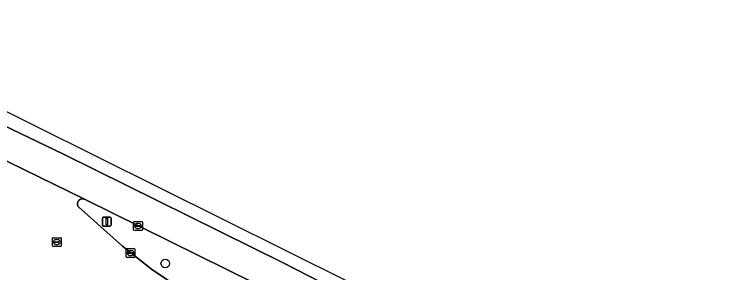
# Model space of a CAD drawing. Extents: x 159217 to 160349, y 381246 to 382172.
# Drawn here: x 160195.3 to 160276, y 382105 to 382134.3 of the extents above; entities that cross this region are included whole.
import ezdxf

# ---------------------------------------------------------------- set-up
doc = ezdxf.new("R2010")
doc.units = 0
for name, color, linetype in [('IMGEO_Afsluitpaal', 7, 'Continuous'), ('IMGEO_Berm_groen', 7, 'Continuous'), ('IMGEO_Boom', 7, 'Continuous'), ('IMGEO_Kolk', 7, 'Continuous'), ('IMGEO_Rijbaan_lokaal_open', 7, 'Continuous'), ('IMGEO_Rijbaan_regionaal_gesloten', 7, 'Continuous'), ('IMGEO_Rioolput', 7, 'Continuous')]:
    doc.layers.add(name, color=color, linetype=linetype)

msp = doc.modelspace()

# ---------------------------------------------------------------- linework, layer by layer
at = {"layer": 'IMGEO_Afsluitpaal'}
for p, q in [((160205.305, 382110.352), (160205.305, 382111.152)), ((160205.305, 382111.152), (160205.305, 382110.352)), ((160205.405, 382111.252), (160206.195, 382111.252)), ((160206.195, 382111.252), (160205.405, 382111.252)), ((160206.295, 382111.152), (160206.295, 382110.352)), ((160206.295, 382110.352), (160206.295, 382111.152)), ((160206.195, 382110.252), (160205.405, 382110.252)), ((160205.405, 382110.252), (160206.195, 382110.252))]:
    msp.add_line(p, q, dxfattribs=at)
msp.add_lwpolyline([(160205.725, 382111.127), (160205.875, 382111.127), (160205.875, 382110.377), (160205.725, 382110.377), (160205.725, 382111.127)], dxfattribs=at)
for centre, start, end in [((160205.405, 382111.152), 90, 180), ((160205.405, 382111.152), 90, 180), ((160206.195, 382111.152), 0, 90), ((160206.195, 382111.152), 360, 90), ((160205.405, 382110.352), 180, 270), ((160205.405, 382110.352), 180, 270), ((160206.195, 382110.352), 270, 0), ((160206.195, 382110.352), 270, 0)]:
    msp.add_arc(centre, 0.1, start, end, dxfattribs=at)
at = {"layer": 'IMGEO_Berm_groen'}
msp.add_lwpolyline([(160225.757, 382102.17), (160203.272, 382113.295), (160203.224, 382113.312), (160203.175, 382113.326), (160203.125, 382113.334), (160203.074, 382113.338), (160203.024, 382113.338), (160202.973, 382113.333), (160202.923, 382113.324), (160202.874, 382113.31), (160202.827, 382113.292), (160202.781, 382113.269), (160202.738, 382113.243), (160202.697, 382113.213), (160202.659, 382113.179), (160202.624, 382113.142), (160202.592, 382113.103), (160202.565, 382113.06), (160202.541, 382113.015), (160202.521, 382112.968), (160202.505, 382112.92), (160202.494, 382112.87), (160202.487, 382112.82), (160202.485, 382112.769), (160202.488, 382112.719), (160202.495, 382112.668), (160202.506, 382112.619), (160202.522, 382112.57), (160202.542, 382112.524), (160202.566, 382112.479), (160202.594, 382112.437), (160202.625, 382112.397), (160202.638, 382112.383), (160207.591, 382107.966), (160210.861, 382105.344), (160214.353, 382103.025)], dxfattribs=at)
at = {"layer": 'IMGEO_Boom'}
msp.add_circle((160212.437, 382106.016), 0.489, dxfattribs=at)
at = {"layer": 'IMGEO_Kolk'}
for p, q in [((160208.839, 382109.83), (160208.839, 382110.682)), ((160208.914, 382110.756), (160209.766, 382110.756)), ((160209.098, 382110.25), (160209.098, 382110.262)), ((160209.536, 382110.213), (160209.138, 382110.213)), ((160209.141, 382110.299), (160209.539, 382110.299)), ((160209.327, 382110.536), (160209.352, 382110.536)), ((160209.582, 382110.262), (160209.582, 382110.25)), ((160209.84, 382110.682), (160209.84, 382109.83)), ((160209.766, 382109.756), (160208.914, 382109.756)), ((160209.35, 382109.976), (160209.325, 382109.976)), ((160208, 382106.763), (160208, 382107.615)), ((160208.075, 382107.689), (160208.927, 382107.689)), ((160208.259, 382107.183), (160208.259, 382107.195)), ((160208.697, 382107.146), (160208.299, 382107.146)), ((160208.302, 382107.232), (160208.7, 382107.232)), ((160208.488, 382107.469), (160208.513, 382107.469)), ((160208.743, 382107.195), (160208.743, 382107.183)), ((160209.001, 382107.615), (160209.001, 382106.763)), ((160208.927, 382106.689), (160208.075, 382106.689)), ((160208.511, 382106.909), (160208.486, 382106.909))]:
    msp.add_line(p, q, dxfattribs=at)
for points in [[(160208.839, 382109.83), (160208.839, 382110.682)], [(160208.914, 382110.756), (160209.766, 382110.756)], [(160209.84, 382110.682), (160209.84, 382109.83)], [(160209.766, 382109.756), (160208.914, 382109.756)], [(160208, 382106.763), (160208, 382107.615)], [(160208.075, 382107.689), (160208.927, 382107.689)], [(160209.001, 382107.615), (160209.001, 382106.763)], [(160208.927, 382106.689), (160208.075, 382106.689)]]:
    msp.add_lwpolyline(points, dxfattribs=at)
for centre, radius, start, end in [((160208.916, 382110.68), 0.0765, 91.55205, 178.44795), ((160208.916, 382110.68), 0.0765, 91.55205, 178.44795), ((160209.138, 382110.259), 0.0403, 85.87752, 175.75265), ((160209.135, 382110.249), 0.0366, 178.93798, 274.71019), ((160209.539, 382110.256), 0.043, 264.86636, 352.45326), ((160209.543, 382110.261), 0.0386, 1.73085, 96.63898), ((160209.764, 382110.68), 0.0765, 1.55205, 88.44795), ((160209.764, 382110.68), 0.0765, 1.55205, 88.44795), ((160208.916, 382109.832), 0.0765, 181.55205, 268.44795), ((160208.916, 382109.832), 0.0765, 181.55205, 268.44795), ((160209.764, 382109.832), 0.0765, 271.55205, 358.44795), ((160209.764, 382109.832), 0.0765, 271.55205, 358.44795), ((160208.077, 382107.613), 0.0765, 91.55205, 178.44795), ((160208.077, 382107.613), 0.0765, 91.55205, 178.44795), ((160208.299, 382107.192), 0.0403, 85.87752, 175.75265), ((160208.296, 382107.182), 0.0366, 178.93798, 274.71019), ((160208.7, 382107.189), 0.043, 264.86636, 352.45326), ((160208.704, 382107.194), 0.0386, 1.73085, 96.63898), ((160208.925, 382107.613), 0.0765, 1.55205, 88.44795), ((160208.925, 382107.613), 0.0765, 1.55205, 88.44795), ((160208.077, 382106.765), 0.0765, 181.55205, 268.44795), ((160208.077, 382106.765), 0.0765, 181.55205, 268.44795), ((160208.925, 382106.765), 0.0765, 271.55205, 358.44795), ((160208.925, 382106.765), 0.0765, 271.55205, 358.44795)]:
    msp.add_arc(centre, radius, start, end, dxfattribs=at)
for centre, major_axis, ratio, start_param, end_param in [((160209.326, 382110.256), (-0.387, 0.002), 0.722429, 4.712389, 7.853982), ((160209.351, 382110.256), (-0.39, 0.002), 0.717154, 1.570796, 4.712389), ((160208.487, 382107.189), (-0.387, 0.002), 0.722429, 4.712389, 7.853982), ((160208.512, 382107.189), (-0.39, 0.002), 0.717154, 1.570796, 4.712389)]:
    msp.add_ellipse(centre, major_axis=major_axis, ratio=ratio, start_param=start_param, end_param=end_param, dxfattribs=at)
at = {"layer": 'IMGEO_Rijbaan_lokaal_open'}
msp.add_lwpolyline([(160214.353, 382103.025), (160210.861, 382105.344), (160207.591, 382107.966), (160202.638, 382112.383), (160202.625, 382112.397), (160202.594, 382112.437), (160202.566, 382112.479), (160202.542, 382112.524), (160202.522, 382112.57), (160202.506, 382112.619), (160202.495, 382112.668), (160202.488, 382112.719), (160202.485, 382112.769), (160202.487, 382112.82), (160202.494, 382112.87), (160202.505, 382112.92), (160202.521, 382112.968), (160202.541, 382113.015), (160202.565, 382113.06), (160202.592, 382113.103), (160202.624, 382113.142), (160202.659, 382113.179), (160202.697, 382113.213), (160202.738, 382113.243), (160202.781, 382113.269), (160202.827, 382113.292), (160202.874, 382113.31), (160202.923, 382113.324), (160202.973, 382113.333), (160203.024, 382113.338), (160203.074, 382113.338), (160203.125, 382113.334), (160203.175, 382113.326), (160203.224, 382113.312), (160203.272, 382113.295), (160189.42, 382120.073)], dxfattribs=at)
at = {"layer": 'IMGEO_Rijbaan_regionaal_gesloten'}
for points in [[(160321.049, 382059.101), (160313.044, 382063.216), (160253.508, 382093.818), (160233.186, 382103.93), (160183.331, 382128.738), (160164.823, 382134.271)], [(160163.195, 382127.278), (160165.382, 382127.021), (160168.052, 382126.637), (160176.469, 382124.917), (160182.969, 382122.812), (160189.42, 382120.073), (160203.272, 382113.295), (160225.757, 382102.17)], [(160253.626, 382085.842), (160255.33, 382085.369), (160262.484, 382081.79), (160318.298, 382054.163), (160319.994, 382057.206), (160306.515, 382063.845), (160292.286, 382070.901), (160278.973, 382077.493), (160271.827, 382081.072), (160264.779, 382084.572), (160257.755, 382088.198), (160254.292, 382090.141), (160247.394, 382094.04), (160239.951, 382098.449), (160232.922, 382102.423), (160225.796, 382106.077), (160200.908, 382118.411), (160190.199, 382123.547)], [(160190.199, 382123.547), (160200.908, 382118.411), (160225.796, 382106.077), (160232.922, 382102.423), (160239.951, 382098.449), (160247.394, 382094.04), (160254.292, 382090.141), (160257.755, 382088.198), (160264.779, 382084.572), (160271.827, 382081.072), (160278.973, 382077.493), (160292.286, 382070.901), (160306.515, 382063.845), (160319.994, 382057.206), (160321.049, 382059.101)]]:
    msp.add_lwpolyline(points, dxfattribs=at)
at = {"layer": 'IMGEO_Rioolput'}
for p, q in [((160199.646, 382108.007), (160199.646, 382108.859)), ((160199.721, 382108.933), (160200.573, 382108.933)), ((160200.134, 382108.713), (160200.159, 382108.713)), ((160200.647, 382108.859), (160200.647, 382108.007)), ((160200.573, 382107.933), (160199.721, 382107.933)), ((160199.905, 382108.427), (160199.905, 382108.439)), ((160200.343, 382108.39), (160199.945, 382108.39)), ((160199.948, 382108.476), (160200.346, 382108.476)), ((160200.157, 382108.153), (160200.132, 382108.153)), ((160200.389, 382108.439), (160200.389, 382108.427))]:
    msp.add_line(p, q, dxfattribs=at)
for points in [[(160199.646, 382108.007), (160199.646, 382108.859)], [(160199.721, 382108.933), (160200.573, 382108.933)], [(160200.647, 382108.859), (160200.647, 382108.007)], [(160200.573, 382107.933), (160199.721, 382107.933)]]:
    msp.add_lwpolyline(points, dxfattribs=at)
for centre, radius, start, end in [((160199.723, 382108.857), 0.0765, 91.55205, 178.44795), ((160199.723, 382108.857), 0.0765, 91.55205, 178.44795), ((160200.571, 382108.857), 0.0765, 1.55205, 88.44795), ((160200.571, 382108.857), 0.0765, 1.55205, 88.44795), ((160199.723, 382108.009), 0.0765, 181.55205, 268.44795), ((160199.723, 382108.009), 0.0765, 181.55205, 268.44795), ((160199.945, 382108.436), 0.0403, 85.87752, 175.75265), ((160199.942, 382108.426), 0.0366, 178.93798, 274.71019), ((160200.346, 382108.433), 0.043, 264.86636, 352.45326), ((160200.35, 382108.438), 0.0386, 1.73085, 96.63898), ((160200.571, 382108.009), 0.0765, 271.55205, 358.44795), ((160200.571, 382108.009), 0.0765, 271.55205, 358.44795)]:
    msp.add_arc(centre, radius, start, end, dxfattribs=at)
for centre, major_axis, ratio, start_param, end_param in [((160200.133, 382108.433), (-0.387, 0.002), 0.722429, 4.712389, 7.853982), ((160200.158, 382108.433), (-0.39, 0.002), 0.717154, 1.570796, 4.712389)]:
    msp.add_ellipse(centre, major_axis=major_axis, ratio=ratio, start_param=start_param, end_param=end_param, dxfattribs=at)

doc.saveas('drawing.dxf')
